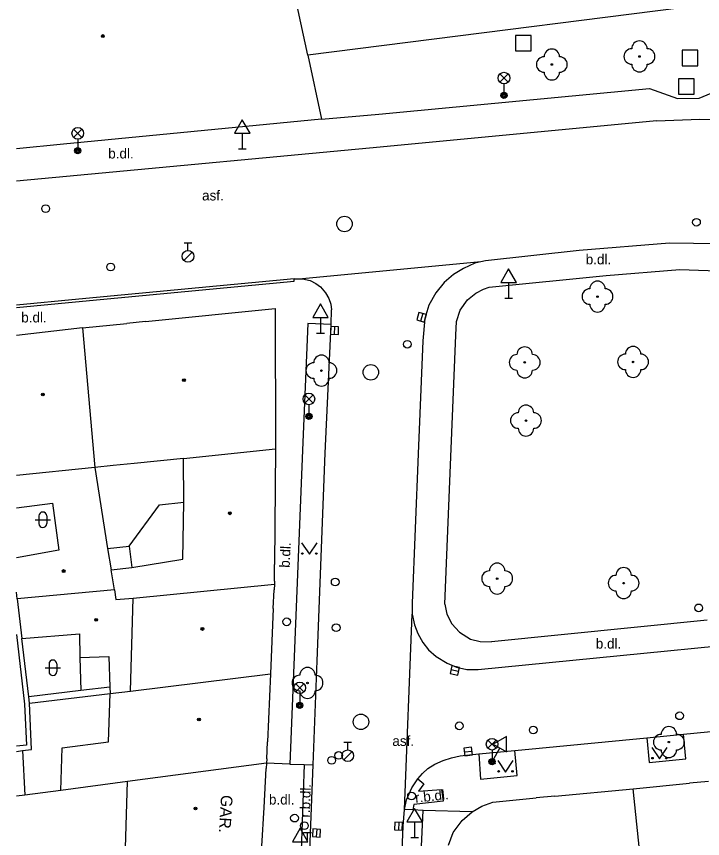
# Model space of a CAD drawing. Extents: x -596229 to -595156, y -1161237 to -1159376.
# Drawn here: x -596228.2 to -596183.9, y -1160892.5 to -1160839.4 of the extents above; entities that cross this region are included whole.
import ezdxf

# ---------------------------------------------------------------- set-up
doc = ezdxf.new("R2010")
doc.units = 0
for name, color, linetype in [('DOP - kresba z DSPS bez souradnic', 7, 'Continuous'), ('DOP - rozhrani ploch obecne', 7, 'Continuous'), ('Level 22', 7, 'Continuous'), ('Level 26', 7, 'Continuous'), ('Level 27', 7, 'Continuous'), ('Level 28', 7, 'Continuous'), ('Level 31', 7, 'Continuous'), ('Level 33', 7, 'Continuous'), ('Level 34', 7, 'Continuous'), ('Level 36', 7, 'Continuous'), ('Level 39', 7, 'Continuous'), ('Specificka linie pasportu komunikaci', 7, 'Continuous'), ('TM - budovy zdene_ betonove - VP', 7, 'Continuous'), ('TM - chodniky - VP', 7, 'Continuous'), ('TM - komunikace - VP', 7, 'Continuous'), ('TM - letecke snimky - pomocna linie', 7, 'Continuous'), ('TM - popis objektu', 7, 'Continuous'), ('TM - popis povrchu', 7, 'Continuous'), ('TM - rozhrani mezi zpev. plochami mezi sebou - VP', 7, 'Continuous'), ('TM - rozhrani ploch obecne - VP', 7, 'Continuous'), ('TM - vstup do budovy - zdene_ betonove', 7, 'Continuous')]:
    doc.layers.add(name, color=color, linetype=linetype)

msp = doc.modelspace()

# ---------------------------------------------------------------- linework, layer by layer
at = {"layer": 'DOP - kresba z DSPS bez souradnic'}
for points in [[(-596228.22, -1160879.338), (-596227.69, -1160883.82)], [(-596224.12, -1160880.81), (-596224.06, -1160882.94)], [(-596224.06, -1160882.94), (-596227.42, -1160883.36)], [(-596222.18, -1160882.73), (-596224.06, -1160882.94)], [(-596227.69, -1160883.82), (-596227.58, -1160886.47)], [(-596227.58, -1160886.47), (-596228.22, -1160886.534)]]:
    msp.add_lwpolyline(points, dxfattribs=at)
at = {"layer": 'DOP - rozhrani ploch obecne'}
for points in [[(-596227.42, -1160883.36), (-596227.87, -1160879.58)], [(-596227.37, -1160883.77), (-596222.17, -1160883.13)], [(-596227.37, -1160883.77), (-596227.42, -1160883.36)], [(-596227.24, -1160886.76), (-596227.37, -1160883.77)], [(-596228.22, -1160886.876), (-596227.82, -1160886.83)], [(-596227.82, -1160886.83), (-596227.24, -1160886.76)], [(-596225.35, -1160889.4), (-596227.67, -1160889.7)], [(-596227.67, -1160889.7), (-596228.22, -1160889.773)]]:
    msp.add_lwpolyline(points, dxfattribs=at)
at = {"layer": 'Level 22'}
for centre in [(-596187.98, -1160841.99), (-596193.64, -1160842.51), (-596190.69, -1160857.5), (-596195.39, -1160861.75), (-596188.39, -1160861.72), (-596208.52, -1160862.28), (-596195.31, -1160865.51), (-596197.17, -1160875.72), (-596189, -1160876.01), (-596209.42, -1160882.46), (-596186.08, -1160886.28)]:
    msp.add_circle(centre, 0.05, dxfattribs=at)
for centre, start, end in [((-596187.98, -1160841.49), 0, 180), ((-596193.64, -1160842.01), 0, 180), ((-596188.48, -1160841.99), 90, 270), ((-596187.48, -1160841.99), 270, 90), ((-596194.14, -1160842.51), 90, 270), ((-596193.14, -1160842.51), 270, 90), ((-596187.98, -1160842.49), 180, 0), ((-596193.64, -1160843.01), 180, 0), ((-596190.69, -1160857), 0, 180), ((-596191.19, -1160857.5), 90, 270), ((-596190.19, -1160857.5), 270, 90), ((-596190.69, -1160858), 180, 0), ((-596195.39, -1160861.25), 0, 180), ((-596188.39, -1160861.22), 0, 180), ((-596208.52, -1160861.78), 0, 180), ((-596195.89, -1160861.75), 90, 270), ((-596194.89, -1160861.75), 270, 90), ((-596188.89, -1160861.72), 90, 270), ((-596187.89, -1160861.72), 270, 90), ((-596209.02, -1160862.28), 90, 270), ((-596208.02, -1160862.28), 270, 90), ((-596195.39, -1160862.25), 180, 0), ((-596188.39, -1160862.22), 180, 0), ((-596208.52, -1160862.78), 180, 0), ((-596195.31, -1160865.01), 0, 180), ((-596195.81, -1160865.51), 90, 270), ((-596194.81, -1160865.51), 270, 90), ((-596195.31, -1160866.01), 180, 0), ((-596197.67, -1160875.72), 90, 270), ((-596197.17, -1160875.22), 0, 180), ((-596196.67, -1160875.72), 270, 90), ((-596189, -1160875.51), 0, 180), ((-596189.5, -1160876.01), 90, 270), ((-596188.5, -1160876.01), 270, 90), ((-596197.17, -1160876.22), 180, 0), ((-596189, -1160876.51), 180, 0), ((-596209.42, -1160881.96), 0, 180), ((-596209.92, -1160882.46), 90, 270), ((-596208.92, -1160882.46), 270, 90), ((-596209.42, -1160882.96), 180, 0), ((-596186.08, -1160885.78), 0, 180), ((-596186.58, -1160886.28), 90, 270), ((-596185.58, -1160886.28), 270, 90), ((-596186.08, -1160886.78), 180, 0)]:
    msp.add_arc(centre, 0.5, start, end, dxfattribs=at)
at = {"layer": 'Level 26'}
for points in [[(-596195.98, -1160841.63), (-596194.98, -1160841.63), (-596194.98, -1160840.63), (-596195.98, -1160840.63)], [(-596185.22, -1160842.59), (-596184.22, -1160842.59), (-596184.22, -1160841.59), (-596185.22, -1160841.59)], [(-596185.45, -1160844.43), (-596184.45, -1160844.43), (-596184.45, -1160843.43), (-596185.45, -1160843.43)]]:
    msp.add_lwpolyline(points, close=True, dxfattribs=at)
at = {"layer": 'Level 27'}
for p, q in [((-596201.982, -1160858.599), (-596202.118, -1160859.081)), ((-596207.675, -1160859.94), (-596207.665, -1160859.44)), ((-596200.154, -1160881.598), (-596199.665, -1160881.702)), ((-596199.288, -1160886.918), (-596198.792, -1160886.862)), ((-596203.528, -1160891.46), (-596203.552, -1160891.96)), ((-596208.824, -1160891.9), (-596208.856, -1160892.4))]:
    msp.add_line(p, q, dxfattribs=at)
for points in [[(-596202.222, -1160858.531), (-596202.359, -1160859.012), (-596201.878, -1160859.149), (-596201.741, -1160858.668)], [(-596207.425, -1160859.945), (-596207.415, -1160859.445), (-596207.915, -1160859.435), (-596207.925, -1160859.935)], [(-596200.206, -1160881.843), (-596199.717, -1160881.946), (-596199.614, -1160881.457), (-596200.103, -1160881.354)], [(-596199.26, -1160887.167), (-596198.763, -1160887.11), (-596198.82, -1160886.613), (-596199.317, -1160886.67)], [(-596203.778, -1160891.449), (-596203.801, -1160891.948), (-596203.302, -1160891.971), (-596203.279, -1160891.472)], [(-596209.074, -1160891.885), (-596209.105, -1160892.384), (-596208.606, -1160892.415), (-596208.575, -1160891.916)]]:
    msp.add_lwpolyline(points, close=True, dxfattribs=at)
for centre in [(-596207.03, -1160852.81), (-596205.33, -1160862.39), (-596205.97, -1160884.97)]:
    msp.add_circle(centre, 0.5, dxfattribs=at)
at = {"layer": 'Level 28'}
for p, q in [((-596217.39, -1160854.025), (-596216.89, -1160854.025)), ((-596217.14, -1160854.525), (-596217.14, -1160854.025)), ((-596217.398, -1160855.172), (-596216.868, -1160854.642)), ((-596207.07, -1160886.285), (-596206.57, -1160886.285)), ((-596206.82, -1160886.785), (-596206.82, -1160886.285)), ((-596207.078, -1160887.432), (-596206.548, -1160886.902)), ((-596209.67, -1160892.115), (-596209.17, -1160892.115)), ((-596209.42, -1160892.615), (-596209.42, -1160892.115))]:
    msp.add_line(p, q, dxfattribs=at)
for centre, radius in [((-596217.14, -1160854.9), 0.375), ((-596222.13, -1160855.59), 0.25), ((-596207.63, -1160875.94), 0.25), ((-596210.76, -1160878.51), 0.25), ((-596207.57, -1160878.89), 0.25), ((-596185.39, -1160884.58), 0.25), ((-596199.62, -1160885.23), 0.25), ((-596194.84, -1160885.5), 0.25), ((-596207.41, -1160887.14), 0.25), ((-596206.82, -1160887.16), 0.375), ((-596207.86, -1160887.46), 0.25), ((-596209.62, -1160891.68), 0.25)]:
    msp.add_circle(centre, radius, dxfattribs=at)
at = {"layer": 'Level 31'}
for centre in [(-596226.33, -1160851.82), (-596184.3, -1160852.7), (-596202.97, -1160860.58), (-596184.16, -1160877.61), (-596202.7, -1160889.76), (-596210.26, -1160891.19)]:
    msp.add_circle(centre, 0.25, dxfattribs=at)
at = {"layer": 'Level 33'}
for p, q in [((-596196.995, -1160843.65), (-596196.465, -1160843.12)), ((-596196.995, -1160843.12), (-596196.465, -1160843.65)), ((-596196.73, -1160843.76), (-596196.73, -1160844.51)), ((-596224.525, -1160847.22), (-596223.995, -1160846.69)), ((-596224.525, -1160846.69), (-596223.995, -1160847.22)), ((-596224.26, -1160847.33), (-596224.26, -1160848.08)), ((-596209.595, -1160864.38), (-596209.065, -1160863.85)), ((-596209.595, -1160863.85), (-596209.065, -1160864.38)), ((-596209.33, -1160864.49), (-596209.33, -1160865.24)), ((-596210.185, -1160883.04), (-596209.655, -1160882.51)), ((-596210.185, -1160882.51), (-596209.655, -1160883.04)), ((-596209.92, -1160883.15), (-596209.92, -1160883.9)), ((-596197.765, -1160886.68), (-596197.235, -1160886.15)), ((-596197.765, -1160886.15), (-596197.235, -1160886.68)), ((-596197.5, -1160886.79), (-596197.5, -1160887.54))]:
    msp.add_line(p, q, dxfattribs=at)
for centre, radius in [((-596196.73, -1160843.385), 0.375), ((-596196.73, -1160844.51), 0.2), ((-596196.73, -1160844.51), 0.145), ((-596196.73, -1160844.51), 0.0876), ((-596224.26, -1160846.955), 0.375), ((-596224.26, -1160848.08), 0.2), ((-596224.26, -1160848.08), 0.145), ((-596224.26, -1160848.08), 0.0876), ((-596209.33, -1160864.115), 0.375), ((-596209.33, -1160865.24), 0.2), ((-596209.33, -1160865.24), 0.145), ((-596209.33, -1160865.24), 0.0876), ((-596209.92, -1160882.775), 0.375), ((-596209.92, -1160883.9), 0.2), ((-596209.92, -1160883.9), 0.145), ((-596209.92, -1160883.9), 0.0876), ((-596197.5, -1160886.415), 0.375), ((-596197.5, -1160887.54), 0.2), ((-596197.5, -1160887.54), 0.145), ((-596197.5, -1160887.54), 0.0876)]:
    msp.add_circle(centre, radius, dxfattribs=at)
at = {"layer": 'Level 34'}
for p, q in [((-596213.63, -1160846.942), (-596213.63, -1160847.96)), ((-596213.88, -1160847.96), (-596213.38, -1160847.96)), ((-596196.43, -1160856.582), (-596196.43, -1160857.6)), ((-596196.68, -1160857.6), (-596196.18, -1160857.6)), ((-596208.58, -1160858.842), (-596208.58, -1160859.86)), ((-596208.83, -1160859.86), (-596208.33, -1160859.86)), ((-596196.991, -1160886.658), (-596197.5, -1160887.54)), ((-596197.717, -1160887.415), (-596197.283, -1160887.665)), ((-596202.5, -1160891.432), (-596202.5, -1160892.45)), ((-596202.75, -1160892.45), (-596202.25, -1160892.45))]:
    msp.add_line(p, q, dxfattribs=at)
for points in [[(-596214.13, -1160846.942), (-596213.13, -1160846.942), (-596213.63, -1160846.076)], [(-596196.93, -1160856.582), (-596195.93, -1160856.582), (-596196.43, -1160855.716)], [(-596209.08, -1160858.842), (-596208.08, -1160858.842), (-596208.58, -1160857.976)], [(-596197.424, -1160886.408), (-596196.558, -1160886.908), (-596196.558, -1160885.908)], [(-596203, -1160891.432), (-596202, -1160891.432), (-596202.5, -1160890.566)], [(-596210.39, -1160892.712), (-596209.39, -1160892.712), (-596209.89, -1160891.846)]]:
    msp.add_lwpolyline(points, close=True, dxfattribs=at)
at = {"layer": 'Level 36'}
for p, q in [((-596227.016, -1160871.916), (-596226.016, -1160871.916)), ((-596226.766, -1160871.666), (-596226.766, -1160872.166)), ((-596226.266, -1160871.666), (-596226.266, -1160872.166)), ((-596226.366, -1160881.476), (-596225.366, -1160881.476)), ((-596226.116, -1160881.226), (-596226.116, -1160881.726)), ((-596225.616, -1160881.226), (-596225.616, -1160881.726))]:
    msp.add_line(p, q, dxfattribs=at)
for points in [[(-596209.8, -1160873.4), (-596209.3, -1160874.15), (-596208.8, -1160873.4)], [(-596187.19, -1160886.62), (-596186.69, -1160887.37), (-596186.19, -1160886.62)], [(-596197.13, -1160887.47), (-596196.63, -1160888.22), (-596196.13, -1160887.47)]]:
    msp.add_lwpolyline(points, dxfattribs=at)
for centre in [(-596209.75, -1160874.1), (-596208.851, -1160874.1), (-596187.14, -1160887.32), (-596186.241, -1160887.32), (-596197.08, -1160888.17), (-596196.181, -1160888.17)]:
    msp.add_circle(centre, 0.05, dxfattribs=at)
for centre, start, end in [((-596226.516, -1160871.666), 0, 180), ((-596226.516, -1160872.166), 180, 0), ((-596225.866, -1160881.226), 0, 180), ((-596225.866, -1160881.726), 180, 0)]:
    msp.add_arc(centre, 0.25, start, end, dxfattribs=at)
at = {"layer": 'Level 39'}
for centre, radius in [((-596222.64, -1160840.67), 0.09), ((-596222.64, -1160840.67), 0.0398), ((-596217.4, -1160862.9), 0.09), ((-596217.4, -1160862.9), 0.0398), ((-596226.51, -1160863.83), 0.09), ((-596226.51, -1160863.83), 0.0398), ((-596214.44, -1160871.5), 0.09), ((-596214.44, -1160871.5), 0.0398), ((-596225.17, -1160875.23), 0.09), ((-596225.17, -1160875.23), 0.0398), ((-596223.07, -1160878.38), 0.09), ((-596223.07, -1160878.38), 0.0398), ((-596216.21, -1160878.97), 0.09), ((-596216.21, -1160878.97), 0.0398), ((-596216.43, -1160884.82), 0.09), ((-596216.43, -1160884.82), 0.0398), ((-596216.66, -1160890.57), 0.09), ((-596216.66, -1160890.57), 0.0398)]:
    msp.add_circle(centre, radius, dxfattribs=at)
at = {"layer": 'Specificka linie pasportu komunikaci'}
for points in [[(-596198.22, -1160855.26), (-596209.74, -1160856.35)], [(-596224.4, -1160857.84), (-596210.28, -1160856.51)], [(-596210.28, -1160856.51), (-596210.29, -1160856.36)], [(-596228.22, -1160858.2), (-596224.4, -1160857.84)], [(-596203.16, -1160890.63), (-596202.65, -1160878.01)]]:
    msp.add_lwpolyline(points, dxfattribs=at)
at = {"layer": 'TM - budovy zdene_ betonove - VP'}
for points in [[(-596209.41, -1160841.91), (-596211.21, -1160833.52)], [(-596178.81, -1160838), (-596209.41, -1160841.91)], [(-596209.41, -1160841.91), (-596208.52, -1160846.04)], [(-596208.52, -1160846.04), (-596225.19, -1160847.66)], [(-596225.19, -1160847.66), (-596228.22, -1160847.967)], [(-596219.88, -1160859.11), (-596211.5, -1160858.26)], [(-596211.5, -1160858.26), (-596211.48, -1160867.33)], [(-596223.96, -1160859.53), (-596221.09, -1160859.24)], [(-596223.96, -1160859.53), (-596228.22, -1160860.018)], [(-596223.96, -1160859.53), (-596223.16, -1160868.54)], [(-596217.42, -1160867.95), (-596211.48, -1160867.33)], [(-596211.48, -1160867.33), (-596211.55, -1160874.81)], [(-596220.61, -1160868.28), (-596221.97, -1160868.42)], [(-596217.42, -1160867.95), (-596220.61, -1160868.28)], [(-596217.4, -1160870.77), (-596217.42, -1160867.95)], [(-596223.16, -1160868.54), (-596228.22, -1160869.06)], [(-596221.97, -1160868.42), (-596223.16, -1160868.54)], [(-596223.16, -1160868.54), (-596222.33, -1160873.77)], [(-596217.47, -1160874.47), (-596217.4, -1160870.77)], [(-596222.33, -1160873.77), (-596222.1, -1160875.15)], [(-596220.76, -1160875), (-596217.47, -1160874.47)], [(-596222.1, -1160875.15), (-596220.76, -1160875)], [(-596221.89, -1160876.44), (-596222.1, -1160875.15)], [(-596220.67, -1160876.99), (-596211.56, -1160876.08)], [(-596211.56, -1160876.08), (-596211.58, -1160876.44)], [(-596211.56, -1160875.88), (-596211.56, -1160876.08)], [(-596228.17, -1160877.03), (-596228.22, -1160876.6)], [(-596221.89, -1160876.44), (-596228.17, -1160877.03)], [(-596221.89, -1160876.44), (-596221.79, -1160877.07)], [(-596228.17, -1160877.03), (-596227.87, -1160879.58)], [(-596221.79, -1160877.07), (-596220.67, -1160876.99)], [(-596220.85, -1160882.98), (-596220.67, -1160876.99)], [(-596211.63, -1160877.64), (-596211.82, -1160881.86)], [(-596227.87, -1160879.58), (-596224.15, -1160879.28)], [(-596224.15, -1160879.28), (-596224.12, -1160880.81)], [(-596224.12, -1160880.81), (-596222.25, -1160880.76)], [(-596222.25, -1160880.76), (-596222.18, -1160882.73)], [(-596220.85, -1160882.98), (-596211.82, -1160881.86)], [(-596211.82, -1160881.86), (-596212, -1160886.26)], [(-596222.27, -1160886.26), (-596222.17, -1160883.13)], [(-596222.18, -1160882.73), (-596222.17, -1160883.13)], [(-596222.17, -1160883.13), (-596220.85, -1160882.98)], [(-596225.26, -1160886.65), (-596222.27, -1160886.26)], [(-596225.35, -1160889.4), (-596225.26, -1160886.65)], [(-596212.05, -1160887.37), (-596212.06, -1160887.64)], [(-596212.06, -1160887.64), (-596221.04, -1160888.83)], [(-596212.06, -1160887.64), (-596212.08, -1160887.99)], [(-596221.04, -1160888.83), (-596225.35, -1160889.4)], [(-596221.22, -1160894.53), (-596221.04, -1160888.83)], [(-596188.38, -1160889.3), (-596184.75, -1160888.94)], [(-596193.45, -1160889.78), (-596188.38, -1160889.3)], [(-596187.24, -1160900.28), (-596188.38, -1160889.3)], [(-596197.44, -1160890.15), (-596194.66, -1160889.89)], [(-596198.79, -1160890.78), (-596198.17, -1160890.41)], [(-596198.17, -1160890.41), (-596197.44, -1160890.15)], [(-596199.43, -1160891.35), (-596198.79, -1160890.78)], [(-596200.01, -1160892.12), (-596199.43, -1160891.35)], [(-596200.32, -1160892.94), (-596200.01, -1160892.12)]]:
    msp.add_lwpolyline(points, dxfattribs=at)
at = {"layer": 'TM - chodniky - VP'}
for points in [[(-596184.13, -1160844.68), (-596182.32, -1160843.92), (-596180.22, -1160843.7), (-596177.93, -1160843.65)], [(-596204.82, -1160845.71), (-596187.34, -1160844.05)], [(-596187.34, -1160844.05), (-596185.52, -1160844.71)], [(-596185.52, -1160844.71), (-596184.13, -1160844.68)], [(-596208.52, -1160846.04), (-596204.82, -1160845.71)], [(-596190.12, -1160856.14), (-596185.38, -1160855.75)], [(-596185.38, -1160855.75), (-596182.33, -1160855.85), (-596179.07, -1160856.09), (-596176.3, -1160856.45), (-596170.4, -1160857.5), (-596168.85, -1160857.88), (-596166.59, -1160858.47), (-596150.05, -1160864.16), (-596134.43, -1160869.55)], [(-596197.69, -1160856.9), (-596190.12, -1160856.14)], [(-596199.83, -1160860), (-596199.79, -1160859.12), (-596199.56, -1160858.38), (-596199.09, -1160857.71), (-596198.55, -1160857.27), (-596198.06, -1160857.02), (-596197.69, -1160856.9)], [(-596207.9, -1160859.3), (-596209.4, -1160859.25), (-596209.75, -1160867.43), (-596210.57, -1160887.7)], [(-596200.54, -1160877.36), (-596200.16, -1160867.86), (-596199.83, -1160860)], [(-596200.54, -1160877.36), (-596200.43, -1160878.01), (-596200.1, -1160878.64), (-596199.61, -1160879.17), (-596198.89, -1160879.62), (-596198.26, -1160879.79), (-596197.53, -1160879.81)], [(-596183.6, -1160878.41), (-596197.53, -1160879.81)], [(-596187.51, -1160886), (-596187.36, -1160887.59), (-596184.98, -1160887.35), (-596185.13, -1160885.77)], [(-596198.35, -1160887.04), (-596198.24, -1160888.67), (-596195.87, -1160888.43), (-596196.03, -1160886.82)], [(-596210.57, -1160887.7), (-596209.63, -1160887.73)], [(-596209.63, -1160887.73), (-596209.06, -1160887.75)], [(-596202.62, -1160890.65), (-596203.16, -1160890.63)], [(-596201.95, -1160890.69), (-596202.62, -1160890.65)], [(-596202.62, -1160905.02), (-596201.95, -1160890.69)]]:
    msp.add_lwpolyline(points, dxfattribs=at)
at = {"layer": 'TM - komunikace - VP'}
for points in [[(-596186.89, -1160846.14), (-596204.73, -1160847.85), (-596224.98, -1160849.74), (-596228.22, -1160850.039)], [(-596186.89, -1160846.14), (-596184.08, -1160846.04), (-596182.22, -1160846.08), (-596179.59, -1160846.23), (-596176.77, -1160846.52), (-596171.95, -1160847.38), (-596168.58, -1160848.04), (-596165.55, -1160848.71), (-596163.24, -1160849.38), (-596148.49, -1160854.43)], [(-596186.03, -1160854.05), (-596191.87, -1160854.52), (-596197.93, -1160855.19)], [(-596133.33, -1160868.07), (-596150.05, -1160862.33), (-596166.39, -1160856.73), (-596168.48, -1160856.17), (-596169.95, -1160855.88), (-596176.18, -1160854.72), (-596179.77, -1160854.31), (-596182.93, -1160854.09), (-596186.03, -1160854.05)], [(-596198.22, -1160855.26), (-596198.61, -1160855.35), (-596199.35, -1160855.68), (-596199.99, -1160856.07), (-596200.6, -1160856.6), (-596201.14, -1160857.25), (-596201.59, -1160858.05), (-596201.85, -1160858.92), (-596201.97, -1160860.35)], [(-596197.93, -1160855.19), (-596198.22, -1160855.26)], [(-596210.29, -1160856.36), (-596224.19, -1160857.67), (-596228.22, -1160858.051)], [(-596210.29, -1160856.36), (-596209.74, -1160856.35)], [(-596209.74, -1160856.35), (-596209.25, -1160856.47), (-596208.88, -1160856.66), (-596208.59, -1160856.88), (-596208.25, -1160857.26), (-596208.05, -1160857.62), (-596207.92, -1160857.98), (-596207.86, -1160858.36)], [(-596207.9, -1160859.3), (-596207.86, -1160858.36)], [(-596209.06, -1160887.75), (-596208.8, -1160881.04), (-596208.28, -1160867.62), (-596207.9, -1160859.3)], [(-596201.97, -1160860.35), (-596202.28, -1160867.66), (-596202.65, -1160877.3)], [(-596198.39, -1160881.6), (-596172.2, -1160879.01), (-596151.02, -1160876.94), (-596134.66, -1160875.31)], [(-596202.65, -1160877.3), (-596202.65, -1160878.01)], [(-596202.65, -1160878.01), (-596202.51, -1160878.7), (-596202.29, -1160879.26), (-596201.97, -1160879.84), (-596201.6, -1160880.32), (-596201.1, -1160880.76), (-596200.41, -1160881.19), (-596199.8, -1160881.43), (-596199.12, -1160881.58), (-596198.39, -1160881.6)], [(-596185.13, -1160885.77), (-596178.93, -1160885.17)], [(-596187.51, -1160886), (-596185.13, -1160885.77)], [(-596196.03, -1160886.82), (-596187.51, -1160886)], [(-596198.35, -1160887.04), (-596196.03, -1160886.82)], [(-596202.3, -1160888.65), (-596202, -1160888.31), (-596201.65, -1160887.98), (-596201.2, -1160887.71), (-596200.65, -1160887.47), (-596200.13, -1160887.3), (-596199.55, -1160887.16), (-596198.35, -1160887.04)], [(-596209.27, -1160893.29), (-596209.06, -1160887.75)], [(-596203.16, -1160890.63), (-596203.02, -1160890), (-596202.69, -1160889.24), (-596202.3, -1160888.65)], [(-596203.76, -1160904.25), (-596203.25, -1160891.7), (-596203.16, -1160890.63)]]:
    msp.add_lwpolyline(points, dxfattribs=at)
at = {"layer": 'TM - letecke snimky - pomocna linie'}
for points in [[(-596228.22, -1160871.155), (-596225.9, -1160870.84), (-596225.49, -1160873.88), (-596228.22, -1160874.384)], [(-596227.82, -1160886.83), (-596227.67, -1160889.7)]]:
    msp.add_lwpolyline(points, dxfattribs=at)
at = {"layer": 'TM - rozhrani mezi zpev. plochami mezi sebou - VP'}
for points in [[(-596210.57, -1160887.7), (-596212.06, -1160887.64)], [(-596209.63, -1160887.73), (-596209.84, -1160893.28)], [(-596202.3, -1160888.65), (-596201.91, -1160888.98), (-596202.26, -1160889.45), (-596200.76, -1160889.34), (-596200.66, -1160890.1), (-596202.56, -1160890.31), (-596202.62, -1160890.65)], [(-596198.79, -1160890.78), (-596201.95, -1160890.69)]]:
    msp.add_lwpolyline(points, dxfattribs=at)
at = {"layer": 'TM - rozhrani ploch obecne - VP'}
for points in [[(-596220.94, -1160873.62), (-596218.98, -1160870.96)], [(-596218.98, -1160870.96), (-596217.4, -1160870.77)], [(-596222.33, -1160873.77), (-596220.94, -1160873.62)], [(-596220.94, -1160873.62), (-596220.76, -1160875)]]:
    msp.add_lwpolyline(points, dxfattribs=at)
at = {"layer": 'TM - vstup do budovy - zdene_ betonove'}
for points in [[(-596219.88, -1160859.11), (-596221.09, -1160859.24)], [(-596211.56, -1160875.88), (-596211.55, -1160874.81)], [(-596211.63, -1160877.64), (-596211.58, -1160876.44)], [(-596212.05, -1160887.37), (-596212, -1160886.26)], [(-596212.23, -1160890.5), (-596212.08, -1160887.99)], [(-596183.53, -1160888.82), (-596184.75, -1160888.94)], [(-596193.45, -1160889.78), (-596194.66, -1160889.89)], [(-596212.38, -1160893.01), (-596212.23, -1160890.5)]]:
    msp.add_lwpolyline(points, dxfattribs=at)

# ---------------------------------------------------------------- texts
at = {"layer": 'TM - popis objektu'}
msp.add_text('GAR.', height=0.75, rotation=266.55, dxfattribs=at).set_placement((-596215, -1160889.68))
at = {"layer": 'TM - popis povrchu'}
for s, p in [('b.dl.', (-596222.29, -1160848.58)), ('asf.', (-596216.23, -1160851.29)), ('b.dl.', (-596191.45, -1160855.42)), ('b.dl.', (-596227.91, -1160859.17)), ('b.dl.', (-596190.8, -1160880.24)), ('asf.', (-596203.94, -1160886.53)), ('b.dl.', (-596211.91, -1160890.31))]:
    msp.add_text(s, height=0.65, dxfattribs=at).set_placement(p)
for s, rotation, p in [('b.dl.', 87.04, (-596210.58, -1160875.03)), ('r.b.dl.', 88.35, (-596209.27, -1160891.16)), ('r.b.dl.', 6.1, (-596202.44, -1160890.2))]:
    msp.add_text(s, height=0.65, rotation=rotation, dxfattribs=at).set_placement(p)

doc.saveas('drawing.dxf')
